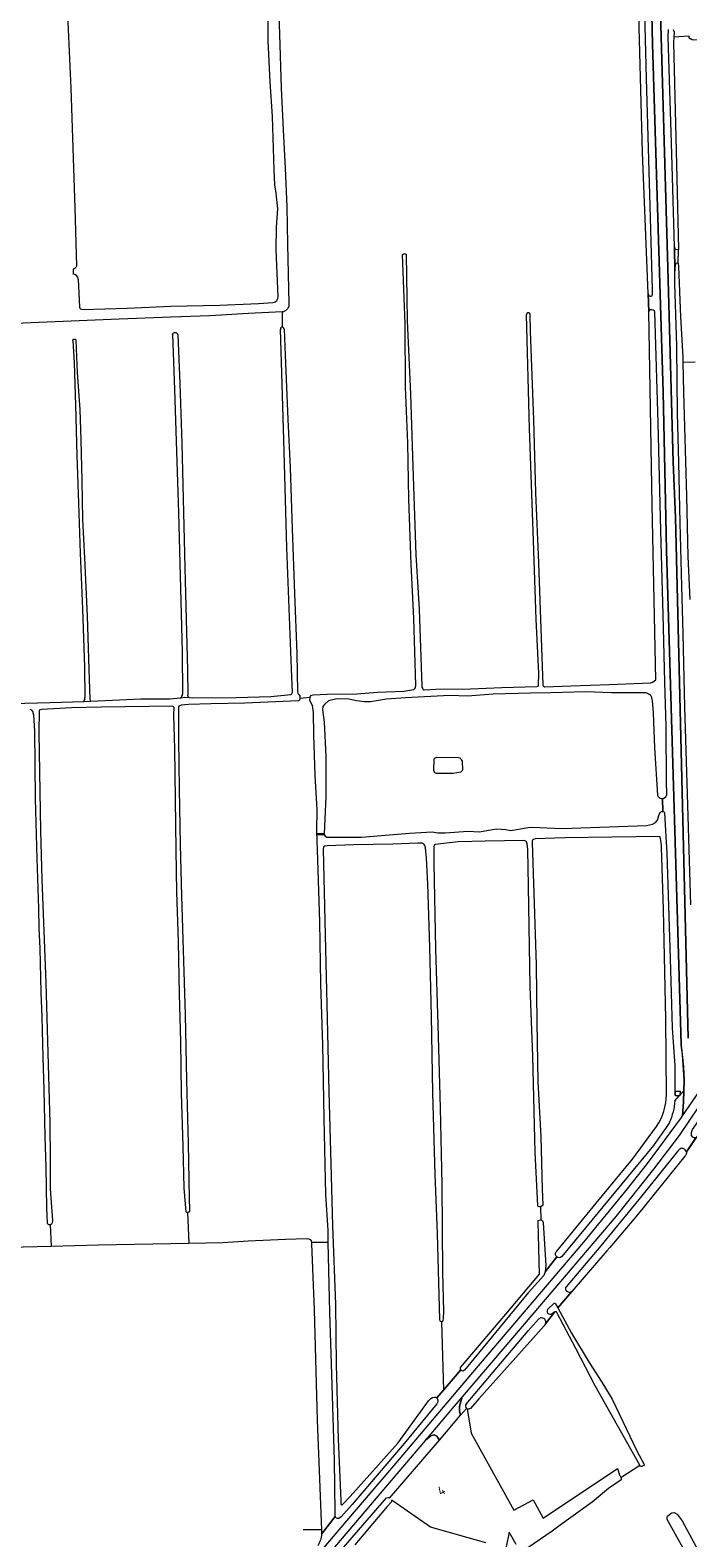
# Model space of a CAD drawing. Header units: metres. Extents: x 209813 to 223847, y 571801 to 587119.
# Tile 581 of 656: x 218071 to 218352, y 579517 to 580161. Entities that reach past the tile are written whole.
import ezdxf
from ezdxf.enums import TextEntityAlignment as Align

# ---------------------------------------------------------------- set-up
doc = ezdxf.new("R2010")
doc.units = ezdxf.units.M
for name, color, linetype, lineweight in [('B-RO-GR-GRAS-GV', 8, 'Continuous', 0), ('B-RO-KW-KUNSTWERK_STUW-GV', 8, 'Continuous', 0), ('B-RO-OG-BEBOUWING-T18', 8, 'Continuous', 0), ('B-RO-OG-WATER_GREPPEL-GV', 8, 'Continuous', 0), ('B-RO-OG-WATER_SLOOT-GV', 8, 'Continuous', 0), ('B-RO-OG-WEG-GV', 8, 'Continuous', 0), ('B-RO-VH-VERHARDING_PUIN-GV', 8, 'Continuous', 0)]:
    doc.layers.add(name, color=color, linetype=linetype, lineweight=lineweight)
doc.styles.add('NLCS-ISO-M200-T18', font='txt', dxfattribs={"height": 0.36})

msp = doc.modelspace()

# ---------------------------------------------------------------- linework, layer by layer
at = {"layer": 'B-RO-GR-GRAS-GV', "flags": 128}
for points in [[(218085.451, 580206.62), (218085.479, 580206.358), (218085.468, 580206.095), (218086.539, 580173.865), (218088.237, 580136.148), (218089.95, 580084.95), (218090.702, 580060.015)], [(218176.836, 580047.148), (218175.998, 580067.105), (218176.05, 580076.807), (218176.577, 580084.534), (218175.998, 580091.28), (218175.434, 580094.824), (218175.133, 580101.25), (218174.31, 580123.945), (218173.317, 580138.75), (218172.46, 580156.358), (218172.418, 580178.875)], [(218176.742, 580175.97), (218177.365, 580159.232), (218178.058, 580136.133), (218178.864, 580118.368), (218179.787, 580101.933), (218180.427, 580085.407), (218180.815, 580069.447), (218181.396, 580044.167)], [(218332.348, 580108.69), (218330.414, 580178.208)], [(218345.429, 580161.117), (218345.739, 580160.068), (218345.652, 580157.892)], [(218417.353, 580076.128), (218417.269, 580078.957), (218418.145, 580082.518), (218418.278, 580091.134), (218416.78, 580111.177), (218416.938, 580137.099), (218416.892, 580147.054), (218416.528, 580155.37), (218416.218, 580156.311), (218415.491, 580157.414), (218406.345, 580158.134), (218374.373, 580156.969), (218354.221, 580156.649), (218353.442, 580156.81), (218352.707, 580157.175), (218352.536, 580157.224), (218352.282, 580157.386), (218352.191, 580157.821), (218352.208, 580158.328), (218345.652, 580157.892), (218345.559, 580155.575), (218346.98, 580097.67), (218347.623, 580067.165)], [(218238.838, 579879.119), (218239.027, 579879.089), (218244.054, 579879.356), (218258.847, 579879.523), (218272.245, 579880.133), (218287.186, 579880.531), (218287.726, 579880.642), (218287.942, 579881.077), (218288.003, 579886.058), (218286.95, 579909.275), (218285.691, 579942.833), (218284.07, 579990.862), (218282.8, 580039.34), (218282.932, 580039.77), (218283.395, 580040.332), (218283.858, 580040.332), (218284.222, 580039.605), (218284.367, 580032.339), (218285.8, 579994.489), (218286.673, 579963.266), (218287.959, 579933.439), (218289.79, 579881.191), (218289.935, 579880.793), (218290.48, 579880.45), (218301.871, 579880.876), (218317.989, 579881.368), (218335.646, 579882.172), (218336.567, 579882.424), (218337.948, 579883.443), (218336.355, 579958.162), (218334.911, 580040.521), (218334.742, 580048.364), (218332.348, 580108.69)], [(218235.516, 579881.187), (218234.655, 579909.642), (218233.543, 579932.859), (218232.544, 579960.637), (218232.075, 579984.532), (218231.096, 580008.405), (218230.922, 580035.431), (218229.911, 580065.061), (218230.44, 580065.336), (218230.969, 580065.357), (218231.371, 580065.145), (218231.848, 580036.873), (218233.203, 580005.392), (218234.297, 579974.491), (218235.567, 579936.748), (218236.905, 579913.584), (218238.033, 579880.712)], [(218347.494, 580061.404), (218347.636, 580059.941), (218348.483, 580038.389), (218349.467, 580021.153), (218349.505, 580018.92)], [(218089.233, 580058.806), (218089.233, 580056.642)], [(218091.5, 580054.509), (218092.037, 580042.625)], [(218178.516, 580040.515), (218164.172, 580039.931), (218147.601, 580038.894), (218131.095, 580038.273), (218108.964, 580037.467), (218061.186, 580035.393), (218052.137, 580034.845)], [(218093.312, 580041.605), (218112.398, 580042.21), (218130.954, 580042.955), (218151.853, 580043.469), (218168.351, 580044.131), (218174.621, 580044.551)], [(218179.044, 580040.545), (218178.516, 580040.515), (218178.516, 580034.01)], [(218050.956, 580033.488), (218050.148, 580027.3), (218051.381, 580003.846), (218052.437, 579982.854), (218053.784, 579958.736), (218054.986, 579940.404), (218055.653, 579932.251), (218055.52, 579927.584), (218055.874, 579900.348), (218056.578, 579880.657), (218056.887, 579874.672), (218057.109, 579873.842), (218057.311, 579873.373), (218057.711, 579873.158), (218079.501, 579873.731), (218093.795, 579874.187)], [(218182.852, 579878.13), (218182.48, 579888.122), (218180.42, 579939.956), (218179.136, 579985.866), (218178.258, 580019.081), (218177.732, 580033.106)], [(218179.3, 580033.106), (218179.841, 580022.137), (218180.963, 579994.61), (218181.849, 579974.096), (218182.785, 579947.83), (218183.728, 579920.226), (218184.698, 579894.639), (218185.083, 579878.249)], [(218090.464, 580028.271), (218091.043, 580014.705), (218092.114, 579998.845), (218092.521, 579985.886), (218092.989, 579968.367), (218093.343, 579951.891), (218094.07, 579935.309), (218095.237, 579910.617), (218095.915, 579887.918), (218096.346, 579875.125)], [(218133.9, 580030.744), (218134.785, 580009.945), (218135.635, 579984.304), (218136.974, 579931.432), (218137.589, 579909.293), (218138.063, 579887.539), (218138.245, 579876.847)], [(218354.802, 580019.099), (218349.505, 580018.92), (218349.721, 580006.288), (218351.098, 579961.823), (218351.56, 579936.137), (218352.511, 579917.648)], [(218185.461, 579877.129), (218185.755, 579877.029), (218185.975, 579876.506), (218186.089, 579875.62), (218190.405, 579875.931), (218190.674, 579876.638), (218191.788, 579877.011), (218197.748, 579877.326), (218210.371, 579877.478), (218219.12, 579878.167), (218230.408, 579878.526), (218234.629, 579879.336)], [(218138.111, 579655.856), (218137.713, 579655.908), (218137.531, 579656.142), (218136.652, 579666.319), (218136.23, 579684.421), (218135.581, 579706.844), (218135.187, 579728.906), (218134.679, 579749.124), (218134.282, 579771.693), (218133.57, 579792.704), (218133.274, 579810.789), (218132.638, 579853.957), (218132.328, 579868.442), (218132.344, 579871.643), (218132.035, 579871.949), (218131.672, 579872.164), (218101.308, 579871.717), (218088.523, 579871.419), (218075.831, 579870.669), (218074.783, 579870.445), (218074.749, 579870.21), (218074.7, 579860.696), (218075.345, 579819.102), (218075.985, 579798.108), (218076.776, 579776.011), (218077.603, 579754.024), (218079.305, 579694.115), (218079.513, 579678.399), (218079.519, 579666.064), (218080.474, 579652.415), (218080.263, 579651.437), (218080.013, 579650.911), (218079.545, 579650.565), (218079.937, 579641.52), (218100.1, 579642.043), (218138.661, 579642.837)], [(218096.881, 579874.302), (218118.214, 579875.297), (218130.748, 579875.287), (218135.136, 579875.761)], [(218135.431, 579872.549), (218134.439, 579872.091), (218134.225, 579871.655), (218134.24, 579857.91), (218134.537, 579836.877), (218134.977, 579813.079), (218135.588, 579791.035), (218137.14, 579740.349), (218137.697, 579712.428), (218138.394, 579685.393), (218138.742, 579661.847), (218138.971, 579657.2), (218138.94, 579656.422), (218138.635, 579655.968), (218138.111, 579655.856), (218138.661, 579642.837), (218153.199, 579643.136), (218164.015, 579643.824), (218179.974, 579644.54), (218189.175, 579644.843)], [(218186.089, 579875.62), (218186.003, 579874.951), (218185.446, 579874.405), (218162.61, 579873.391), (218147.997, 579873.19), (218138.503, 579872.93), (218135.431, 579872.549)], [(218138.817, 579875.822), (218140.276, 579875.709), (218158.868, 579875.809), (218173.696, 579876.319), (218182.187, 579877.117)], [(218198.186, 579643.127), (218198.078, 579648.375), (218197.19, 579663.387), (218196.458, 579696.222), (218195.911, 579727.464), (218194.978, 579753.579), (218194.515, 579780.003), (218193.691, 579806.538), (218193.279, 579818.826), (218193.437, 579827.966), (218192.587, 579842.556), (218191.947, 579859.87), (218191.815, 579869.45), (218191.446, 579872.438), (218190.299, 579874.609), (218190.405, 579875.931)], [(218333.188, 579877.826), (218319.11, 579877.813), (218308.127, 579878.252), (218293.203, 579877.83), (218284.455, 579877.754), (218268.608, 579877.299), (218257.526, 579876.421), (218250.081, 579876.711), (218241.914, 579876.31), (218231.066, 579875.704), (218223.044, 579875.123), (218216.201, 579874.002), (218213.52, 579874.013), (218210.15, 579874.422), (218206.925, 579875.102), (218202.016, 579875.235), (218199.916, 579874.904), (218198.215, 579874.374), (218196.498, 579872.849), (218195.92, 579872.014), (218195.743, 579870.583), (218196.462, 579865.296), (218197.095, 579850.754), (218197.065, 579833.511), (218196.672, 579823.839), (218196.469, 579817.752), (218196.561, 579817.101), (218196.834, 579816.612), (218197.505, 579816.27), (218212.412, 579816.161), (218232.819, 579817.95), (218242.453, 579818.535), (218244.936, 579818.052), (218247.997, 579818.005), (218257.902, 579818.808), (218262.557, 579818.53), (218270.035, 579819.689), (218274.02, 579819.427), (218276.068, 579819.088), (218283.454, 579820.337), (218285.102, 579820.468), (218297.945, 579819.92), (218333.948, 579821.167), (218336.573, 579821.807), (218337.766, 579822.517), (218338.742, 579823.443), (218339.299, 579825.4), (218339.82, 579826.814), (218340.562, 579827.178), (218340.993, 579827.128), (218340.85, 579832.57), (218340.608, 579832.558), (218340.368, 579832.579)], [(218338.835, 579834.089), (218337.479, 579854.322), (218336.933, 579869.361), (218336.483, 579874.522)], [(218079.545, 579650.565), (218078.858, 579650.578), (218078.44, 579650.883), (218078.311, 579651.28), (218078.034, 579657.898), (218077.706, 579675.277), (218077.37, 579688.297), (218076.972, 579708.225), (218076.449, 579722.257), (218076.088, 579739.256), (218075.622, 579749.888), (218075.231, 579768.695), (218074.779, 579777.265), (218074.707, 579785.783), (218073.993, 579807.03), (218073.269, 579832.744), (218072.922, 579861.571), (218072.536, 579868.333), (218072.129, 579869.814), (218071.691, 579870.426), (218070.911, 579870.71)], [(218243.26, 579844.693), (218243.422, 579849.659)], [(218244.539, 579850.376), (218253.759, 579850.291)], [(218255.263, 579848.598), (218255.396, 579845.024)], [(218254.546, 579843.896), (218251.523, 579843.36), (218244.428, 579843.432)], [(218288.812, 579658.34), (218288.16, 579658.32), (218287.689, 579658.428), (218287.543, 579658.88), (218286.401, 579681.445), (218285.486, 579722.647), (218284.326, 579752.348), (218283.678, 579795.235), (218283.35, 579810.865), (218283.073, 579813.345), (218282.817, 579814.232), (218282.545, 579814.467), (218281.584, 579814.736), (218265.157, 579814.479), (218253.639, 579814.143), (218243.861, 579813.123), (218243.536, 579812.887), (218243.301, 579812.56), (218243.248, 579812.198), (218243.156, 579805.116), (218243.952, 579768.441), (218244.864, 579736.114), (218245.983, 579700.545), (218246.607, 579667.873), (218246.988, 579630.382), (218247.282, 579613.774), (218247.199, 579610.55), (218247.111, 579609.807), (218246.894, 579609.3), (218246.514, 579609.208), (218247.377, 579580.036), (218254.793, 579588.686), (218254.657, 579588.87), (218254.655, 579589.722), (218274.011, 579612.443), (218288.36, 579629.496), (218287.707, 579651.969), (218287.814, 579652.404), (218288.122, 579652.677), (218288.847, 579652.787)], [(218339.901, 579815.675), (218339.661, 579816.502), (218319.126, 579816.205), (218299.15, 579815.957), (218286.527, 579815.455), (218285.821, 579815.163), (218285.387, 579814.909), (218285.189, 579814.528), (218285.172, 579813.912), (218286.966, 579761.718), (218287.135, 579737.104), (218287.559, 579711.839), (218288.957, 579688.189), (218289.482, 579665.822), (218289.68, 579659.194), (218289.409, 579658.686), (218288.812, 579658.34), (218288.847, 579652.787), (218289.318, 579652.607), (218289.663, 579652.263), (218289.955, 579651.684), (218290.978, 579633.291), (218290.768, 579630.517), (218295.691, 579636.967)], [(218246.514, 579609.208), (218246.098, 579609.28), (218245.897, 579609.641), (218245.824, 579610.13), (218244.81, 579646.967), (218243.861, 579672.05), (218242.853, 579706.931), (218242.283, 579739.893), (218241.541, 579769.287), (218240.66, 579796.253), (218240.108, 579807.282), (218239.699, 579811.573), (218239.371, 579812.641), (218239.116, 579813.075), (218238.789, 579813.328), (218238.227, 579813.58), (218236.452, 579813.702), (218225.749, 579813.151), (218208.978, 579812.893), (218197.641, 579812.539), (218196.519, 579812.41), (218196.193, 579812.065), (218196.067, 579811.72), (218196.051, 579811.068), (218196.811, 579774.412), (218197.749, 579738.788), (218198.459, 579707.583), (218199.277, 579676.722), (218200.03, 579650.245), (218201.271, 579616.578), (218201.515, 579590.968), (218202.444, 579559.003), (218203.504, 579532.907), (218203.5, 579531.389), (218203.529, 579531.252)], [(218342.506, 579706.275), (218342.216, 579738.523), (218341.229, 579785.268), (218340.407, 579811.849)], [(218295.734, 579639.372), (218312.515, 579659.82), (218328.068, 579678.653), (218338.268, 579692.673)], [(218357.24, 579690.728), (218351, 579681.741)], [(218350.323, 579679.914), (218330.209, 579654.885), (218318.309, 579640.907), (218317.013, 579639.476), (218302.116, 579622.19), (218296.182, 579615.213), (218301.954, 579604.389), (218309.561, 579591.811), (218314.946, 579583.451), (218319.35, 579576.14), (218329.843, 579554.054), (218332.939, 579548.189), (218332.939, 579547.953), (218332.831, 579547.844), (218332.053, 579547.389), (218331.636, 579547.352), (218331.491, 579547.424), (218331.162, 579548.005)], [(218049.812, 579640.739), (218079.937, 579641.52)], [(218289.82, 579525.391), (218321.57, 579546.558), (218322.53, 579543.795), (218323.064, 579542.734), (218331.162, 579548.005), (218312.014, 579581.831), (218303.873, 579597.797), (218295.758, 579613.201)], [(218294.671, 579613.272), (218290.863, 579608.322)], [(218290.267, 579607.547), (218262.491, 579576.326), (218258.843, 579572.192)], [(218204.103, 579531.094), (218207.487, 579534.621), (218227.856, 579557.359), (218237.628, 579570.94), (218241.006, 579575.461), (218241.965, 579576.406), (218242.706, 579576.861), (218243.304, 579577.026), (218244.029, 579577.027), (218244.525, 579576.711)], [(218244.525, 579576.711), (218247.377, 579580.036)], [(218257.386, 579572.039), (218259.128, 579561.586), (218277.331, 579528.778), (218285.586, 579533.223), (218289.82, 579525.391)], [(218323.064, 579542.734), (218323.167, 579542.528), (218323.223, 579542.22), (218323.17, 579541.676), (218317.832, 579538.002), (218310.741, 579532.221), (218297.154, 579522.401), (218293.735, 579519.783), (218283.345, 579512.59)], [(218265.38, 579514.754), (218241.837, 579521.43), (218225.432, 579532.808), (218225.15, 579532.847), (218225.168, 579532.262), (218223.338, 579530.29), (218209.448, 579513.963)], [(218351.036, 579509.927), (218343.416, 579523.828), (218342.871, 579524.732), (218342.868, 579525.782), (218343.012, 579526.163), (218343.889, 579527.077), (218344.801, 579527.561), (218345.851, 579527.727), (218347.029, 579527.096), (218349.137, 579524.204), (218358.23, 579507.496)], [(218278.401, 579514.084), (218275.41, 579519.359), (218274.091, 579513.153)]]:
    msp.add_lwpolyline(points, dxfattribs=at)
for points in [[(218346.046, 580057.935), (218346.313, 580060.496), (218346.649, 580061.468), (218347.494, 580061.404), (218347.623, 580067.165), (218346.308, 580067.05), (218345.871, 580068.311)], [(218198.186, 579643.127), (218191.062, 579643.063), (218191.065, 579642.749), (218191.019, 579642.44), (218192.211, 579614.255), (218193.461, 579567.182), (218195.242, 579520.328), (218195.302, 579519.44), (218195.288, 579518.554), (218201.169, 579526.062), (218201.107, 579527.938), (218200.782, 579549.998), (218199.677, 579586.834), (218198.798, 579613.384)]]:
    msp.add_lwpolyline(points, close=True, dxfattribs=at)
at = {"layer": 'B-RO-GR-GRAS-GV'}
for points in [[(218090.702, 580060.015, -0.2793625), (218089.233, 580058.806)], [(218174.621, 580044.551, 0.3819305), (218176.836, 580047.148)], [(218092.037, 580042.625, 0.3957568), (218093.333, 580041.606)], [(218181.396, 580044.167, -0.3454025), (218179.044, 580040.545)], [(218089.109, 580028.312, -1.008848), (218090.464, 580028.271)], [(218131.703, 580030.967, -0.8779791), (218133.9, 580030.744)], [(218234.629, 579879.336, 0.3249001), (218235.516, 579881.187)], [(218238.033, 579880.712, 0.1440769), (218238.838, 579879.119)], [(218093.795, 579874.187, 0.1880461), (218094.324, 579875.863)], [(218096.346, 579875.125, 0.2873057), (218096.881, 579874.302)], [(218135.136, 579875.761, 0.2565223), (218135.955, 579877.297)], [(218182.187, 579877.117, 0.2332216), (218182.852, 579878.13)], [(218185.083, 579878.249, 0.169609), (218185.461, 579877.129)], [(218336.483, 579874.522, 0.4353692), (218333.188, 579877.826)], [(218243.422, 579849.659, -0.2037477), (218244.539, 579850.376)], [(218253.759, 579850.291, -0.24306), (218255.263, 579848.598)], [(218244.428, 579843.432, -0.3923192), (218243.26, 579844.693)], [(218255.396, 579845.024, -0.2597026), (218254.546, 579843.896)], [(218340.368, 579832.579, -0.3243549), (218338.835, 579834.089)], [(218340.407, 579811.849, 0.0475669), (218339.901, 579815.675)], [(218338.268, 579692.673, 0.1491402), (218342.506, 579706.275)], [(218351, 579681.741, -0.2816646), (218350.323, 579679.914)], [(218189.175, 579644.843, -0.3771527), (218191.062, 579643.063)], [(218295.691, 579636.967, -0.4685986), (218295.734, 579639.372)], [(218290.863, 579608.322, -0.1332089), (218290.267, 579607.547)], [(218295.758, 579613.201, 0.4865684), (218294.671, 579613.272)], [(218258.843, 579572.192, -0.3110151), (218257.386, 579572.039)], [(218203.529, 579531.252, 0.4946959), (218204.103, 579531.094)]]:
    msp.add_lwpolyline(points, format="xyb", dxfattribs=at)
for centre, radius, start, end in [((218089.227, 580054.374), 2.277, 3.393854, 91.673247), ((218178.513, 580033.215), 0.795, 352.119207, 207.228217)]:
    msp.add_arc(centre, radius, start, end, dxfattribs=at)
at = {"layer": 'B-RO-KW-KUNSTWERK_STUW-GV', "flags": 128}
msp.add_lwpolyline([(218195.779, 579817.243), (218196.087, 579817.239), (218196.092, 579817.625), (218193.427, 579817.658), (218193.422, 579817.272)], close=True, dxfattribs=at)
at = {"layer": 'B-RO-OG-WATER_GREPPEL-GV', "flags": 128}
for points in [[(218089.109, 580028.312), (218089.653, 580018.822), (218090.353, 580000.656), (218090.903, 579979.188), (218091.554, 579958.826), (218092.307, 579937.527), (218093.254, 579913.578), (218094.086, 579888.8), (218094.324, 579875.863)], [(218131.703, 580030.967), (218132.495, 580007.456), (218133.443, 579980.859), (218134.296, 579954.787), (218135.825, 579895.327), (218135.955, 579877.297)], [(218093.795, 579874.187), (218096.881, 579874.302)], [(218135.136, 579875.761), (218136.838, 579875.976), (218138.817, 579875.822)]]:
    msp.add_lwpolyline(points, dxfattribs=at)
at = {"layer": 'B-RO-OG-WATER_GREPPEL-GV'}
msp.add_lwpolyline([(218138.817, 579875.822, -0.3184957), (218138.245, 579876.847)], format="xyb", dxfattribs=at)
at = {"layer": 'B-RO-OG-WATER_SLOOT-GV'}
msp.add_line((218195.242, 579520.328), (218187.388, 579520.328), dxfattribs=at)
msp.add_line((218195.242, 579520.328), (218187.388, 579520.328), dxfattribs=at)
at = {"layer": 'B-RO-OG-WEG-GV', "flags": 128}
for points in [[(218349.931, 579707.901), (218350.062, 579712.422), (218349.323, 579723.342), (218348.732, 579727.351), (218348.715, 579727.823), (218347.049, 579785.504), (218342.539, 579938.686), (218342.256, 579952.672), (218341.036, 580006.309), (218336.479, 580155.092), (218334.001, 580267.455), (218332.849, 580313.347), (218332.301, 580319.696), (218331.548, 580322.418), (218330.235, 580324.214), (218327.756, 580326.012)], [(218332.238, 580201.89), (218333.778, 580140.238), (218335.542, 580080.724), (218336.384, 580050.097), (218336.385, 580048.012), (218336.073, 580047.114), (218335.204, 580047.128), (218334.742, 580048.364), (218334.911, 580040.521), (218335.345, 580041.618), (218336.164, 580041.628), (218336.889, 580041.412), (218337.234, 580041.141), (218337.362, 580040.598), (218338.89, 579993.221), (218339.89, 579947.093), (218341.01, 579911.27), (218341.642, 579882.422), (218342.213, 579863.639), (218342.417, 579839.605), (218342.555, 579835.096), (218342.468, 579834.169)], [(218339.385, 580187.8), (218343.099, 580059.364), (218345.396, 579976.32), (218346.352, 579952.721), (218350.106, 579800.191), (218351.711, 579730.294)], [(218352.949, 579787.288), (218351.613, 579829.823), (218350.351, 579871.868), (218350.126, 579884.102), (218349.592, 579903.211), (218349.071, 579923.387), (218348.425, 579950.396), (218347.854, 579976.282), (218347.241, 579997.236), (218347.009, 580010.796), (218346.877, 580025.988), (218346.11, 580052.673), (218346.046, 580057.935), (218345.871, 580068.311), (218344.745, 580107.996), (218343.272, 580157.906), (218343.307, 580161.134)], [(218340.85, 579832.57), (218340.993, 579827.128), (218341.323, 579827.09), (218341.632, 579826.801), (218342.122, 579818.941), (218342.67, 579809.335), (218344.122, 579764.379), (218344.961, 579734.756), (218346.031, 579718.535), (218346.139, 579706.13)], [(218186.803, 579501.418), (218205.229, 579523.198), (218227.054, 579548.707), (218259.831, 579587.508), (218307.311, 579643.202), (218325.9, 579666.008), (218334.468, 579676.837), (218348.89, 579696.509), (218349.304, 579697.109), (218349.844, 579703.21), (218349.931, 579707.901), (218348.264, 579706.037), (218348.255, 579705.647), (218347.921, 579705.654)], [(218346.072, 579703.588), (218347.921, 579705.654), (218346.356, 579705.688), (218346.401, 579707.742), (218348.3, 579707.709), (218348.264, 579706.037)], [(218351, 579681.741), (218355.02, 579687.79), (218354.386, 579687.806), (218353.734, 579688.094), (218353.207, 579688.745), (218353.15, 579690.03), (218353.617, 579691.371), (218356.266, 579695.139), (218356.158, 579701.031), (218352.292, 579695.287), (218347.873, 579688.785), (218336.992, 579674.44), (218320.874, 579654.21), (218285.036, 579612.007), (218255.305, 579577.196)], [(218336.934, 579684.53), (218320.711, 579664.809), (218297.822, 579637.045)], [(218299.854, 579624.149), (218314.655, 579641.674), (218332.172, 579662.991), (218347.734, 579682.574)], [(218295.691, 579636.967), (218290.768, 579630.517), (218290.137, 579628.993), (218283.54, 579621.546), (218256.362, 579588.476), (218255.565, 579588.075), (218255.112, 579588.255), (218254.793, 579588.686), (218247.377, 579580.036)], [(218295.2, 579616.844), (218296.182, 579615.213), (218302.116, 579622.19)], [(218291.741, 579614.519), (218294.582, 579617.231)], [(218257.052, 579574.051), (218268.598, 579587.661), (218283.423, 579605.381), (218288.032, 579610.54), (218288.259, 579610.683), (218288.506, 579610.792)], [(218290.863, 579608.322), (218294.671, 579613.272), (218293.564, 579612.58)], [(218247.377, 579580.036), (218244.525, 579576.711), (218244.847, 579576.214), (218244.902, 579575.67), (218244.886, 579574.999), (218244.562, 579574.111), (218230.611, 579557.203), (218208.418, 579531.231), (218203.691, 579525.927), (218202.624, 579525.148)], [(218255.305, 579577.196), (218254.118, 579573.232), (218254.181, 579571.232), (218254.626, 579569.294), (218257.127, 579572.224)], [(218204.658, 579512.798), (218223.013, 579534.019), (218223.525, 579534.183), (218223.964, 579534.091), (218224.337, 579533.803), (218245.586, 579558.701), (218244.48, 579560.323), (218243.319, 579560.976), (218241.922, 579560.45), (218239.632, 579558.674), (218225.08, 579541.468), (218207.339, 579520.562), (218164.913, 579470.758)], [(218201.169, 579526.062), (218195.288, 579518.554)]]:
    msp.add_lwpolyline(points, dxfattribs=at)
at = {"layer": 'B-RO-OG-WEG-GV'}
for points in [[(218342.468, 579834.169, -0.3472225), (218340.85, 579832.57)], [(218346.072, 579703.588, -0.0860732), (218343.763, 579694.287)], [(218343.763, 579694.287, -0.0112057), (218336.934, 579684.53)], [(218297.822, 579637.045, -0.3932141), (218295.691, 579636.967)], [(218302.116, 579622.19, -0.9109384), (218299.854, 579624.149)], [(218294.582, 579617.231, -0.3954058), (218295.2, 579616.844)], [(218202.624, 579525.148, -0.4243664), (218201.169, 579526.062)], [(218195.288, 579518.554, -0.1280825), (218193.649, 579513.518)]]:
    msp.add_lwpolyline(points, format="xyb", dxfattribs=at)
for centre, radius, start, end in [((218349.169, 579681.382), 1.866, 11.106683, 137.509871), ((218292.917, 579613.798), 1.379, 148.467556, 297.938053), ((218289.127, 579609.032), 1.876, 337.760585, 104.095814), ((218258.006, 579573.176), 1.295, 137.460981, 229.183118)]:
    msp.add_arc(centre, radius, start, end, dxfattribs=at)
at = {"layer": 'B-RO-VH-VERHARDING_PUIN-GV', "flags": 128}
for points in [[(218334.001, 580267.455), (218336.479, 580155.092), (218341.036, 580006.309), (218342.256, 579952.672), (218342.539, 579938.686), (218347.049, 579785.504), (218348.715, 579727.823), (218348.732, 579727.351), (218349.786, 579718.06), (218350.062, 579712.422), (218349.844, 579703.21), (218349.304, 579697.109), (218366.391, 579721.888)], [(218351.711, 579730.294), (218350.106, 579800.191), (218346.302, 579952.721), (218345.396, 579976.32), (218343.099, 580059.364), (218339.385, 580187.8)]]:
    msp.add_lwpolyline(points, dxfattribs=at)
msp.add_lwpolyline([(218254.626, 579569.294), (218254.181, 579571.232), (218254.118, 579573.232), (218255.305, 579577.196), (218251.041, 579572.204), (218239.632, 579558.674), (218241.922, 579560.45), (218243.319, 579560.976), (218244.48, 579560.323), (218245.586, 579558.701)], close=True, dxfattribs=at)

# ---------------------------------------------------------------- texts
at = {"layer": 'B-RO-OG-BEBOUWING-T18', "style": 'NLCS-ISO-M200-T18'}
msp.add_text('4', height=4, rotation=28.3, dxfattribs=at).set_placement((218246.415, 579537.161), align=Align.MIDDLE)

doc.saveas('drawing.dxf')
